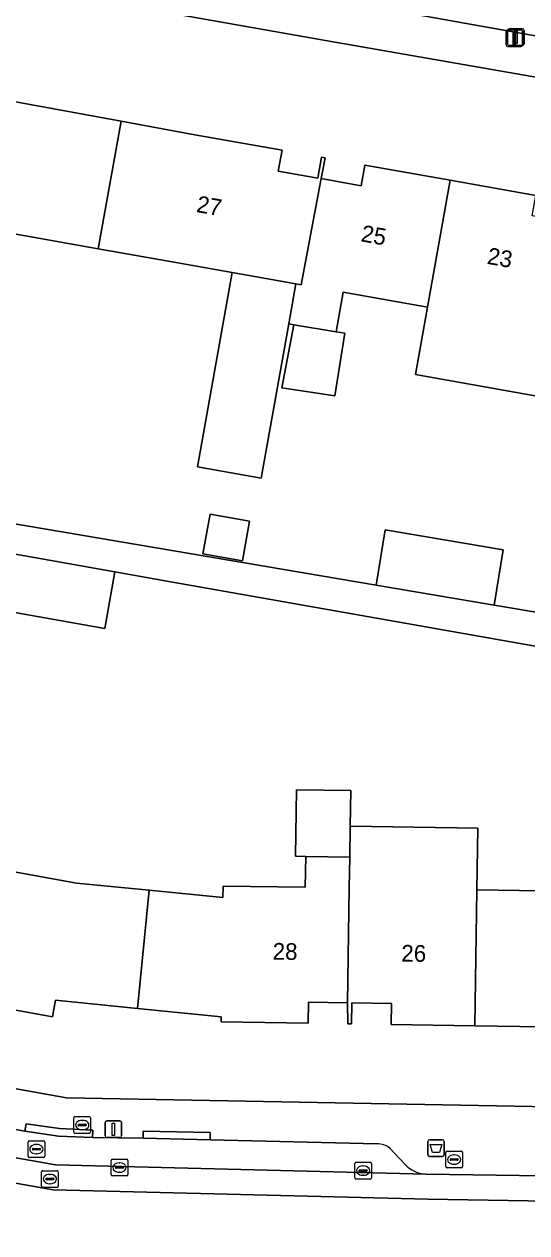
# Model space of a CAD drawing. Extents: x 163683 to 164494, y 382709 to 383872.
# Drawn here: x 164103.4 to 164133.6, y 383368.2 to 383440.6 of the extents above; entities that cross this region are included whole.
import ezdxf

# ---------------------------------------------------------------- set-up
doc = ezdxf.new("R2010")
doc.units = 0
for name, color, linetype in [('IMGEO_Afvalbak', 7, 'Continuous'), ('IMGEO_Brandkraan', 7, 'Continuous'), ('IMGEO_Erf', 7, 'Continuous'), ('IMGEO_Kolk', 7, 'Continuous'), ('IMGEO_Lichtmast', 7, 'Continuous'), ('IMGEO_Pand', 7, 'Continuous'), ('IMGEO_Pand_nummerreeks', 7, 'Continuous'), ('IMGEO_Parkeervlak_open', 7, 'Continuous'), ('IMGEO_Rijbaan_lokaal_open', 7, 'Continuous'), ('IMGEO_Rioolput', 7, 'Continuous'), ('IMGEO_Voetpad_open', 7, 'Continuous')]:
    doc.layers.add(name, color=color, linetype=linetype)

msp = doc.modelspace()

# ---------------------------------------------------------------- linework, layer by layer
at = {"layer": 'IMGEO_Afvalbak'}
for p, q in [((164127.626, 383372.893), (164127.626, 383373.693)), ((164127.626, 383373.693), (164127.626, 383372.893)), ((164127.726, 383373.793), (164128.516, 383373.793)), ((164128.516, 383373.793), (164127.726, 383373.793)), ((164128.616, 383373.693), (164128.616, 383372.893)), ((164128.616, 383372.893), (164128.616, 383373.693)), ((164128.516, 383372.793), (164127.726, 383372.793)), ((164127.726, 383372.793), (164128.516, 383372.793))]:
    msp.add_line(p, q, dxfattribs=at)
msp.add_lwpolyline([(164127.769, 383373.507), (164128.473, 383373.507), (164128.324, 383373.037), (164127.918, 383373.037), (164127.769, 383373.507)], dxfattribs=at)
for centre, start, end in [((164127.726, 383373.693), 90, 180), ((164127.726, 383373.693), 90, 180), ((164128.516, 383373.693), 0, 90), ((164128.516, 383373.693), 360, 90), ((164127.726, 383372.893), 180, 270), ((164127.726, 383372.893), 180, 270), ((164128.516, 383372.893), 270, 0), ((164128.516, 383372.893), 270, 0)]:
    msp.add_arc(centre, 0.1, start, end, dxfattribs=at)
at = {"layer": 'IMGEO_Brandkraan'}
for p, q in [((164106.422, 383374.25), (164106.422, 383375.102)), ((164106.497, 383375.176), (164107.349, 383375.176)), ((164106.91, 383374.956), (164106.935, 383374.956)), ((164107.423, 383375.102), (164107.423, 383374.25)), ((164107.349, 383374.176), (164106.497, 383374.176)), ((164106.681, 383374.67), (164106.681, 383374.682)), ((164107.119, 383374.633), (164106.721, 383374.633)), ((164106.724, 383374.719), (164107.122, 383374.719)), ((164106.933, 383374.396), (164106.908, 383374.396)), ((164107.165, 383374.682), (164107.165, 383374.67))]:
    msp.add_line(p, q, dxfattribs=at)
for points in [[(164106.422, 383374.25), (164106.422, 383375.102)], [(164106.497, 383375.176), (164107.349, 383375.176)], [(164107.423, 383375.102), (164107.423, 383374.25)], [(164107.349, 383374.176), (164106.497, 383374.176)]]:
    msp.add_lwpolyline(points, dxfattribs=at)
for centre, radius, start, end in [((164106.499, 383375.1), 0.0765, 91.55205, 178.44795), ((164106.499, 383375.1), 0.0765, 91.55205, 178.44795), ((164107.347, 383375.1), 0.0765, 1.55205, 88.44795), ((164107.347, 383375.1), 0.0765, 1.55205, 88.44795), ((164106.499, 383374.252), 0.0765, 181.55205, 268.44795), ((164106.499, 383374.252), 0.0765, 181.55205, 268.44795), ((164106.721, 383374.679), 0.0403, 85.87752, 175.75265), ((164106.718, 383374.669), 0.0366, 178.93798, 274.71019), ((164107.122, 383374.676), 0.043, 264.86636, 352.45326), ((164107.126, 383374.681), 0.0386, 1.73085, 96.63898), ((164107.347, 383374.252), 0.0765, 271.55205, 358.44795), ((164107.347, 383374.252), 0.0765, 271.55205, 358.44795)]:
    msp.add_arc(centre, radius, start, end, dxfattribs=at)
for centre, major_axis, ratio, start_param, end_param in [((164106.909, 383374.676), (-0.387, 0.002), 0.722429, 4.712389, 7.853982), ((164106.934, 383374.676), (-0.39, 0.002), 0.717154, 1.570796, 4.712389)]:
    msp.add_ellipse(centre, major_axis=major_axis, ratio=ratio, start_param=start_param, end_param=end_param, dxfattribs=at)
at = {"layer": 'IMGEO_Erf'}
for points in [[(164227.656, 383432.711), (164161.852, 383433.639), (164157.468, 383433.85), (164153.861, 383434.232), (164149.244, 383434.797), (164121.841, 383439.57), (164059.555, 383450.587)], [(164057.471, 383448.94), (164052.275, 383419.475), (164075.895, 383415.261), (164124.527, 383407.017), (164125.085, 383410.318), (164132.156, 383409.122), (164131.598, 383405.821), (164134.825, 383405.276), (164135.384, 383408.576), (164139.993, 383407.796), (164139.435, 383404.497), (164150.808, 383402.576), (164168.219, 383402.592), (164168.966, 383402.577), (164165.894, 383402.803), (164166.371, 383409.276), (164169.513, 383409.045), (164169.036, 383402.576), (164194.608, 383402.068), (164215.569, 383401.938)], [(164099.746, 383436.55), (164109.26, 383434.803), (164113.676, 383433.992), (164118.895, 383433.06), (164118.673, 383431.82), (164121.036, 383431.399), (164121.259, 383432.64), (164121.476, 383432.602), (164121.243, 383431.364), (164123.637, 383430.937), (164123.859, 383432.178), (164128.967, 383431.266), (164134.1, 383430.349)], [(164134.506, 383418.271), (164126.892, 383419.629), (164127.61, 383423.655), (164122.56, 383424.555), (164122.138, 383422.187), (164122.666, 383422.099), (164122.068, 383418.353), (164118.891, 383418.835), (164119.6, 383422.61), (164119.3, 383422.66), (164117.653, 383413.421), (164113.833, 383414.102), (164115.908, 383425.741), (164112.318, 383426.381), (164107.873, 383427.154), (164098.467, 383428.831)], [(164218.209, 383399.747), (164180.995, 383400.427), (164162.073, 383400.427), (164150.701, 383400.427), (164112.46, 383407.175), (164108.867, 383407.809), (164108.268, 383404.413), (164101.616, 383405.586), (164094.048, 383406.922), (164094.648, 383410.319), (164077.453, 383413.362), (164076.65, 383409.016), (164072.508, 383409.781), (164073.206, 383413.556), (164051.894, 383417.314), (164046.535, 383386.922), (164105.982, 383376.297), (164210.113, 383374.375)], [(164101.398, 383390.099), (164106.584, 383389.167), (164110.943, 383388.735), (164115.358, 383388.297), (164115.369, 383388.987), (164120.287, 383388.914), (164120.316, 383390.762), (164119.698, 383390.772), (164119.76, 383394.762), (164123.016, 383394.711), (164122.983, 383392.568), (164130.638, 383392.449), (164130.576, 383388.761), (164138.224, 383388.647)], [(164135.84, 383380.543), (164130.449, 383380.622), (164125.428, 383380.695), (164125.447, 383381.957), (164123.075, 383381.992), (164123.057, 383380.731), (164122.838, 383380.735), (164122.818, 383381.998), (164120.484, 383382.032), (164120.467, 383380.771), (164115.241, 383380.848), (164115.246, 383381.148), (164110.233, 383381.657), (164105.324, 383382.155), (164105.145, 383381.161), (164099.959, 383382.092)]]:
    msp.add_lwpolyline(points, dxfattribs=at)
msp.add_lwpolyline([(164116.954, 383410.849), (164116.53, 383408.467), (164114.155, 383408.89), (164114.58, 383411.272)], close=True, dxfattribs=at)
at = {"layer": 'IMGEO_Kolk'}
for p, q in [((164108.729, 383372.628), (164109.581, 383372.628)), ((164108.654, 383371.702), (164108.654, 383372.554)), ((164108.913, 383372.122), (164108.913, 383372.134)), ((164109.351, 383372.085), (164108.953, 383372.085)), ((164108.956, 383372.171), (164109.354, 383372.171)), ((164109.165, 383371.848), (164109.14, 383371.848)), ((164109.142, 383372.408), (164109.167, 383372.408)), ((164109.397, 383372.134), (164109.397, 383372.122)), ((164109.655, 383372.554), (164109.655, 383371.702)), ((164123.257, 383371.516), (164123.257, 383372.368)), ((164123.332, 383372.442), (164124.184, 383372.442)), ((164123.516, 383371.936), (164123.516, 383371.948)), ((164123.954, 383371.899), (164123.556, 383371.899)), ((164123.559, 383371.985), (164123.957, 383371.985)), ((164123.745, 383372.222), (164123.77, 383372.222)), ((164124, 383371.948), (164124, 383371.936)), ((164124.258, 383372.368), (164124.258, 383371.516)), ((164109.581, 383371.628), (164108.729, 383371.628)), ((164124.184, 383371.442), (164123.332, 383371.442)), ((164123.768, 383371.662), (164123.743, 383371.662))]:
    msp.add_line(p, q, dxfattribs=at)
for points in [[(164108.729, 383372.628), (164109.581, 383372.628)], [(164108.654, 383371.702), (164108.654, 383372.554)], [(164109.655, 383372.554), (164109.655, 383371.702)], [(164123.257, 383371.516), (164123.257, 383372.368)], [(164123.332, 383372.442), (164124.184, 383372.442)], [(164124.258, 383372.368), (164124.258, 383371.516)], [(164109.581, 383371.628), (164108.729, 383371.628)], [(164124.184, 383371.442), (164123.332, 383371.442)]]:
    msp.add_lwpolyline(points, dxfattribs=at)
for centre, radius, start, end in [((164108.731, 383372.552), 0.0765, 91.55205, 178.44795), ((164108.731, 383372.552), 0.0765, 91.55205, 178.44795), ((164109.579, 383372.552), 0.0765, 1.55205, 88.44795), ((164109.579, 383372.552), 0.0765, 1.55205, 88.44795), ((164108.953, 383372.131), 0.0403, 85.87752, 175.75265), ((164108.95, 383372.121), 0.0366, 178.93798, 274.71019), ((164109.354, 383372.128), 0.043, 264.86636, 352.45326), ((164109.358, 383372.133), 0.0386, 1.73085, 96.63898), ((164123.334, 383372.366), 0.0765, 91.55205, 178.44795), ((164123.334, 383372.366), 0.0765, 91.55205, 178.44795), ((164123.556, 383371.945), 0.0403, 85.87752, 175.75265), ((164123.553, 383371.935), 0.0366, 178.93798, 274.71019), ((164123.957, 383371.942), 0.043, 264.86636, 352.45326), ((164123.961, 383371.947), 0.0386, 1.73085, 96.63898), ((164124.182, 383372.366), 0.0765, 1.55205, 88.44795), ((164124.182, 383372.366), 0.0765, 1.55205, 88.44795), ((164108.731, 383371.704), 0.0765, 181.55205, 268.44795), ((164108.731, 383371.704), 0.0765, 181.55205, 268.44795), ((164109.579, 383371.704), 0.0765, 271.55205, 358.44795), ((164109.579, 383371.704), 0.0765, 271.55205, 358.44795), ((164123.334, 383371.518), 0.0765, 181.55205, 268.44795), ((164123.334, 383371.518), 0.0765, 181.55205, 268.44795), ((164124.182, 383371.518), 0.0765, 271.55205, 358.44795), ((164124.182, 383371.518), 0.0765, 271.55205, 358.44795)]:
    msp.add_arc(centre, radius, start, end, dxfattribs=at)
for centre, major_axis, ratio, start_param, end_param in [((164109.141, 383372.128), (-0.387, 0.002), 0.722429, 4.712389, 7.853982), ((164109.166, 383372.128), (-0.39, 0.002), 0.717154, 1.570796, 4.712389), ((164123.744, 383371.942), (-0.387, 0.002), 0.722429, 4.712389, 7.853982), ((164123.769, 383371.942), (-0.39, 0.002), 0.717154, 1.570796, 4.712389)]:
    msp.add_ellipse(centre, major_axis=major_axis, ratio=ratio, start_param=start_param, end_param=end_param, dxfattribs=at)
at = {"layer": 'IMGEO_Lichtmast'}
for p, q in [((164132.32, 383439.368), (164132.32, 383440.168)), ((164132.32, 383440.168), (164132.32, 383439.368)), ((164132.412, 383439.437), (164132.412, 383440.237)), ((164132.412, 383440.237), (164132.412, 383439.437)), ((164132.42, 383440.268), (164133.21, 383440.268)), ((164133.21, 383440.268), (164132.42, 383440.268)), ((164132.512, 383440.337), (164133.302, 383440.337)), ((164133.302, 383440.337), (164132.512, 383440.337)), ((164133.31, 383440.168), (164133.31, 383439.368)), ((164133.31, 383439.368), (164133.31, 383440.168)), ((164133.402, 383440.237), (164133.402, 383439.437)), ((164133.402, 383439.437), (164133.402, 383440.237)), ((164133.21, 383439.268), (164132.42, 383439.268)), ((164132.42, 383439.268), (164133.21, 383439.268)), ((164133.302, 383439.337), (164132.512, 383439.337)), ((164132.512, 383439.337), (164133.302, 383439.337)), ((164108.294, 383374.021), (164108.294, 383374.821)), ((164108.294, 383374.821), (164108.294, 383374.021)), ((164108.394, 383374.921), (164109.184, 383374.921)), ((164109.184, 383374.921), (164108.394, 383374.921)), ((164109.284, 383374.821), (164109.284, 383374.021)), ((164109.284, 383374.021), (164109.284, 383374.821)), ((164109.184, 383373.921), (164108.394, 383373.921)), ((164108.394, 383373.921), (164109.184, 383373.921))]:
    msp.add_line(p, q, dxfattribs=at)
for points in [[(164132.74, 383440.143), (164132.89, 383440.143), (164132.89, 383439.393), (164132.74, 383439.393), (164132.74, 383440.143)], [(164132.832, 383440.212), (164132.982, 383440.212), (164132.982, 383439.462), (164132.832, 383439.462), (164132.832, 383440.212)], [(164108.714, 383374.796), (164108.864, 383374.796), (164108.864, 383374.046), (164108.714, 383374.046), (164108.714, 383374.796)]]:
    msp.add_lwpolyline(points, dxfattribs=at)
for centre, start, end in [((164132.42, 383440.168), 90, 180), ((164132.42, 383440.168), 90, 180), ((164132.512, 383440.237), 90, 180), ((164132.512, 383440.237), 90, 180), ((164133.21, 383440.168), 0, 90), ((164133.21, 383440.168), 360, 90), ((164133.302, 383440.237), 0, 90), ((164133.302, 383440.237), 360, 90), ((164132.42, 383439.368), 180, 270), ((164132.42, 383439.368), 180, 270), ((164132.512, 383439.437), 180, 270), ((164132.512, 383439.437), 180, 270), ((164133.21, 383439.368), 270, 0), ((164133.21, 383439.368), 270, 0), ((164133.302, 383439.437), 270, 0), ((164133.302, 383439.437), 270, 0), ((164108.394, 383374.821), 90, 180), ((164108.394, 383374.821), 90, 180), ((164109.184, 383374.821), 0, 90), ((164109.184, 383374.821), 360, 90), ((164108.394, 383374.021), 180, 270), ((164108.394, 383374.021), 180, 270), ((164109.184, 383374.021), 270, 0), ((164109.184, 383374.021), 270, 0)]:
    msp.add_arc(centre, 0.1, start, end, dxfattribs=at)
at = {"layer": 'IMGEO_Pand'}
for points in [[(164109.26, 383434.803), (164099.746, 383436.55), (164099.523, 383435.299), (164097.13, 383435.725), (164097.352, 383436.975), (164097.135, 383437.013), (164096.83, 383435.777), (164095.68, 383429.328), (164095.253, 383426.932), (164098.072, 383426.462), (164098.467, 383428.831), (164107.873, 383427.154)], [(164121.243, 383431.364), (164121.476, 383432.602), (164121.259, 383432.64), (164121.036, 383431.399), (164118.673, 383431.82), (164118.895, 383433.06), (164113.676, 383433.992), (164109.26, 383434.803), (164107.873, 383427.154), (164112.318, 383426.381), (164115.908, 383425.741), (164119.728, 383425.06), (164120.049, 383425.003)], [(164128.967, 383431.266), (164123.859, 383432.178), (164123.637, 383430.937), (164121.243, 383431.364), (164120.049, 383425.003), (164119.728, 383425.06), (164119.3, 383422.66), (164119.6, 383422.61), (164122.138, 383422.187), (164122.56, 383424.555), (164127.61, 383423.655)], [(164136.226, 383428.711), (164133.883, 383429.129), (164134.1, 383430.349), (164128.967, 383431.266), (164127.61, 383423.655), (164126.892, 383419.629), (164134.506, 383418.271), (164134.775, 383419.904), (164135.171, 383422.306)], [(164119.3, 383422.66), (164119.728, 383425.06), (164115.908, 383425.741), (164113.833, 383414.102), (164117.653, 383413.421)], [(164122.666, 383422.099), (164122.138, 383422.187), (164119.6, 383422.61), (164118.891, 383418.835), (164122.068, 383418.353)], [(164116.954, 383410.849), (164114.58, 383411.272), (164114.155, 383408.89), (164116.53, 383408.467)], [(164131.598, 383405.821), (164132.156, 383409.122), (164125.085, 383410.318), (164124.527, 383407.017)], [(164108.867, 383407.809), (164102.236, 383408.979), (164101.616, 383405.586), (164108.268, 383404.413)], [(164122.983, 383392.568), (164123.016, 383394.711), (164119.76, 383394.762), (164119.698, 383390.772), (164120.316, 383390.762), (164122.954, 383390.721)], [(164110.943, 383388.735), (164106.584, 383389.167), (164101.398, 383390.099), (164101.958, 383393.213), (164099.438, 383393.666), (164097.632, 383383.785), (164097.407, 383382.552), (164097.624, 383382.513), (164097.844, 383383.746), (164100.18, 383383.325), (164099.959, 383382.092), (164105.145, 383381.161), (164105.324, 383382.155), (164110.233, 383381.657)], [(164130.576, 383388.761), (164130.638, 383392.449), (164122.983, 383392.568), (164122.954, 383390.721), (164122.925, 383388.875), (164122.818, 383381.998), (164122.838, 383380.735), (164123.057, 383380.731), (164123.075, 383381.992), (164125.447, 383381.957), (164125.428, 383380.695), (164130.449, 383380.622)], [(164122.925, 383388.875), (164122.954, 383390.721), (164120.316, 383390.762), (164120.287, 383388.914), (164115.369, 383388.987), (164115.358, 383388.297), (164110.943, 383388.735), (164110.233, 383381.657), (164115.246, 383381.148), (164115.241, 383380.848), (164120.467, 383380.771), (164120.484, 383382.032), (164122.818, 383381.998)], [(164130.449, 383380.622), (164135.84, 383380.543), (164135.858, 383381.814), (164138.117, 383381.781), (164138.224, 383388.647), (164130.576, 383388.761)]]:
    msp.add_lwpolyline(points, close=True, dxfattribs=at)
at = {"layer": 'IMGEO_Parkeervlak_open'}
for points in [[(164124.593, 383373.55), (164114.583, 383373.794), (164110.579, 383373.896), (164107.541, 383373.926), (164105.508, 383374.015), (164103.487, 383374.299), (164083.741, 383377.853), (164079.779, 383378.541), (164074.835, 383379.431), (164070.886, 383380.141), (164053.108, 383383.371), (164052.371, 383383.159), (164051.31, 383382.405)], [(164049.89, 383382.097), (164105.326, 383372.283), (164127.537, 383371.728)], [(164126.24, 383372.347), (164125.349, 383373.282)]]:
    msp.add_lwpolyline(points, dxfattribs=at)
for centre, radius, start, end in [((164124.627, 383372.444), 1.106, 49.22041, 91.74102), ((164127.646, 383373.625), 1.9, 222.26426, 266.70963)]:
    msp.add_arc(centre, radius, start, end, dxfattribs=at)
at = {"layer": 'IMGEO_Rijbaan_lokaal_open'}
for points in [[(164125.683, 383447.13), (164123.332, 383447.475), (164122.347, 383442.019), (164142.909, 383438.334), (164143.938, 383443.868), (164141.593, 383444.304)], [(164239.578, 383369.869), (164138.834, 383371.563), (164138.695, 383371.565), (164127.537, 383371.728), (164105.326, 383372.283), (164049.89, 383382.097), (164049.777, 383382.117), (164047.304, 383382.584), (164045.83, 383383.03), (164035.582, 383386.454), (164009.907, 383390.922), (164005.936, 383391.612), (163983.679, 383395.523), (163983.447, 383394.041), (164017.601, 383388.073), (164023.472, 383387.047), (164035.215, 383384.995), (164046.947, 383381.125), (164105.175, 383370.786), (164127.633, 383370.225), (164239.553, 383368.369)], [(164243.778, 383368.218), (164239.553, 383368.369), (164127.633, 383370.225), (164105.175, 383370.786), (164046.947, 383381.125), (164035.215, 383384.995), (164023.472, 383387.047), (164023.119, 383384.758), (164017.214, 383385.799), (164017.601, 383388.073), (163983.447, 383394.041), (163983.069, 383391.632), (164017.202, 383385.764), (164016.948, 383384.286)]]:
    msp.add_lwpolyline(points, dxfattribs=at)
at = {"layer": 'IMGEO_Rioolput'}
for p, q in [((164103.679, 383372.806), (164103.679, 383373.658)), ((164103.754, 383373.732), (164104.606, 383373.732)), ((164104.167, 383373.512), (164104.192, 383373.512)), ((164104.68, 383373.658), (164104.68, 383372.806)), ((164104.606, 383372.732), (164103.754, 383372.732)), ((164103.938, 383373.226), (164103.938, 383373.238)), ((164104.376, 383373.189), (164103.978, 383373.189)), ((164103.981, 383373.275), (164104.379, 383373.275)), ((164104.19, 383372.952), (164104.165, 383372.952)), ((164104.422, 383373.238), (164104.422, 383373.226)), ((164128.709, 383372.182), (164128.709, 383373.034)), ((164128.784, 383373.108), (164129.636, 383373.108)), ((164128.968, 383372.602), (164128.968, 383372.614)), ((164129.011, 383372.651), (164129.409, 383372.651)), ((164129.197, 383372.888), (164129.222, 383372.888)), ((164129.452, 383372.614), (164129.452, 383372.602)), ((164129.71, 383373.034), (164129.71, 383372.182)), ((164104.482, 383371.015), (164104.482, 383371.867)), ((164104.557, 383371.941), (164105.409, 383371.941)), ((164105.483, 383371.867), (164105.483, 383371.015)), ((164129.636, 383372.108), (164128.784, 383372.108)), ((164129.406, 383372.565), (164129.008, 383372.565)), ((164129.22, 383372.328), (164129.195, 383372.328)), ((164104.741, 383371.435), (164104.741, 383371.447)), ((164105.179, 383371.398), (164104.781, 383371.398)), ((164104.784, 383371.484), (164105.182, 383371.484)), ((164104.993, 383371.161), (164104.968, 383371.161)), ((164104.97, 383371.721), (164104.995, 383371.721)), ((164105.225, 383371.447), (164105.225, 383371.435)), ((164105.409, 383370.941), (164104.557, 383370.941))]:
    msp.add_line(p, q, dxfattribs=at)
for points in [[(164103.679, 383372.806), (164103.679, 383373.658)], [(164103.754, 383373.732), (164104.606, 383373.732)], [(164104.68, 383373.658), (164104.68, 383372.806)], [(164104.606, 383372.732), (164103.754, 383372.732)], [(164128.709, 383372.182), (164128.709, 383373.034)], [(164128.784, 383373.108), (164129.636, 383373.108)], [(164129.71, 383373.034), (164129.71, 383372.182)], [(164104.482, 383371.015), (164104.482, 383371.867)], [(164104.557, 383371.941), (164105.409, 383371.941)], [(164105.483, 383371.867), (164105.483, 383371.015)], [(164129.636, 383372.108), (164128.784, 383372.108)], [(164105.409, 383370.941), (164104.557, 383370.941)]]:
    msp.add_lwpolyline(points, dxfattribs=at)
for centre, radius, start, end in [((164103.756, 383373.656), 0.0765, 91.55205, 178.44795), ((164103.756, 383373.656), 0.0765, 91.55205, 178.44795), ((164104.604, 383373.656), 0.0765, 1.55205, 88.44795), ((164104.604, 383373.656), 0.0765, 1.55205, 88.44795), ((164103.756, 383372.808), 0.0765, 181.55205, 268.44795), ((164103.756, 383372.808), 0.0765, 181.55205, 268.44795), ((164103.978, 383373.235), 0.0403, 85.87752, 175.75265), ((164103.975, 383373.225), 0.0366, 178.93798, 274.71019), ((164104.379, 383373.232), 0.043, 264.86636, 352.45326), ((164104.383, 383373.237), 0.0386, 1.73085, 96.63898), ((164104.604, 383372.808), 0.0765, 271.55205, 358.44795), ((164104.604, 383372.808), 0.0765, 271.55205, 358.44795), ((164128.786, 383373.032), 0.0765, 91.55205, 178.44795), ((164128.786, 383373.032), 0.0765, 91.55205, 178.44795), ((164129.008, 383372.611), 0.0403, 85.87752, 175.75265), ((164129.005, 383372.601), 0.0366, 178.93798, 274.71019), ((164129.409, 383372.608), 0.043, 264.86636, 352.45326), ((164129.413, 383372.613), 0.0386, 1.73085, 96.63898), ((164129.634, 383373.032), 0.0765, 1.55205, 88.44795), ((164129.634, 383373.032), 0.0765, 1.55205, 88.44795), ((164104.559, 383371.865), 0.0765, 91.55205, 178.44795), ((164104.559, 383371.865), 0.0765, 91.55205, 178.44795), ((164105.407, 383371.865), 0.0765, 1.55205, 88.44795), ((164105.407, 383371.865), 0.0765, 1.55205, 88.44795), ((164128.786, 383372.184), 0.0765, 181.55205, 268.44795), ((164128.786, 383372.184), 0.0765, 181.55205, 268.44795), ((164129.634, 383372.184), 0.0765, 271.55205, 358.44795), ((164129.634, 383372.184), 0.0765, 271.55205, 358.44795), ((164104.781, 383371.444), 0.0403, 85.87752, 175.75265), ((164104.778, 383371.434), 0.0366, 178.93798, 274.71019), ((164105.182, 383371.441), 0.043, 264.86636, 352.45326), ((164105.186, 383371.446), 0.0386, 1.73085, 96.63898), ((164104.559, 383371.017), 0.0765, 181.55205, 268.44795), ((164104.559, 383371.017), 0.0765, 181.55205, 268.44795), ((164105.407, 383371.017), 0.0765, 271.55205, 358.44795), ((164105.407, 383371.017), 0.0765, 271.55205, 358.44795)]:
    msp.add_arc(centre, radius, start, end, dxfattribs=at)
for centre, major_axis, ratio, start_param, end_param in [((164104.166, 383373.232), (-0.387, 0.002), 0.722429, 4.712389, 7.853982), ((164104.191, 383373.232), (-0.39, 0.002), 0.717154, 1.570796, 4.712389), ((164129.196, 383372.608), (-0.387, 0.002), 0.722429, 4.712389, 7.853982), ((164129.221, 383372.608), (-0.39, 0.002), 0.717154, 1.570796, 4.712389), ((164104.969, 383371.441), (-0.387, 0.002), 0.722429, 4.712389, 7.853982), ((164104.994, 383371.441), (-0.39, 0.002), 0.717154, 1.570796, 4.712389)]:
    msp.add_ellipse(centre, major_axis=major_axis, ratio=ratio, start_param=start_param, end_param=end_param, dxfattribs=at)
at = {"layer": 'IMGEO_Voetpad_open'}
for points in [[(164058.017, 383451.925), (164059.555, 383450.587), (164121.841, 383439.57), (164149.244, 383434.797), (164153.861, 383434.232), (164157.468, 383433.85), (164161.852, 383433.639), (164227.656, 383432.711)], [(164259.718, 383424.884), (164258.002, 383425.657), (164243.164, 383431.842), (164240.214, 383432.955), (164236.578, 383434.087), (164230.44, 383435.128), (164206.797, 383435.477), (164187.361, 383435.783), (164172.813, 383435.951), (164172.812, 383435.587), (164168.787, 383435.645), (164168.774, 383436.076), (164167.31, 383436.08), (164167.313, 383435.62), (164163.3, 383435.723), (164163.3, 383436.138), (164154.039, 383436.604), (164149.832, 383437.111), (164142.909, 383438.334), (164122.347, 383442.019)], [(164215.569, 383401.938), (164194.608, 383402.068), (164169.036, 383402.576), (164168.966, 383402.577), (164168.219, 383402.592), (164150.808, 383402.576), (164139.435, 383404.497), (164134.825, 383405.276), (164131.598, 383405.821), (164124.527, 383407.017), (164075.895, 383415.261), (164052.275, 383419.475), (164051.894, 383417.314), (164073.206, 383413.556), (164073.311, 383414.127), (164077.453, 383413.362), (164094.648, 383410.319), (164102.236, 383408.979), (164108.867, 383407.809), (164112.46, 383407.175), (164150.701, 383400.427), (164162.073, 383400.427), (164180.995, 383400.427), (164218.209, 383399.747)], [(164258.206, 383372.727), (164251.166, 383374.041), (164210.163, 383374.623), (164210.113, 383374.375), (164105.982, 383376.297), (164046.535, 383386.922), (164042.846, 383387.581), (164042.122, 383385.404), (164046.066, 383384.092), (164045.83, 383383.03), (164047.304, 383382.584), (164049.777, 383382.117), (164049.89, 383382.097)], [(164051.31, 383382.405), (164052.371, 383383.159), (164053.108, 383383.371), (164070.886, 383380.141), (164070.957, 383380.58), (164074.907, 383379.82), (164074.835, 383379.431), (164079.779, 383378.541), (164079.869, 383378.971), (164083.813, 383378.284), (164083.741, 383377.853), (164103.487, 383374.299), (164103.569, 383374.737), (164105.556, 383374.466), (164107.564, 383374.368), (164107.541, 383373.926), (164110.579, 383373.896), (164110.579, 383374.298), (164114.595, 383374.237), (164114.583, 383373.794), (164124.593, 383373.55)], [(164125.349, 383373.282), (164126.24, 383372.347)], [(164127.537, 383371.728), (164138.695, 383371.565), (164138.834, 383371.563)]]:
    msp.add_lwpolyline(points, dxfattribs=at)
for points in [[(164107.541, 383373.926), (164107.564, 383374.368), (164105.556, 383374.466), (164103.569, 383374.737), (164103.487, 383374.299), (164105.508, 383374.015)], [(164110.579, 383373.896), (164114.583, 383373.794), (164114.595, 383374.237), (164110.579, 383374.298)]]:
    msp.add_lwpolyline(points, close=True, dxfattribs=at)
for centre, radius, start, end in [((164124.627, 383372.444), 1.106, 49.22041, 91.74102), ((164127.646, 383373.625), 1.9, 222.26426, 266.70963)]:
    msp.add_arc(centre, radius, start, end, dxfattribs=at)

# ---------------------------------------------------------------- texts
at = {"layer": 'IMGEO_Pand_nummerreeks'}
for s, rotation, p in [('27', 349.89875, (164113.719, 383429.371)), ('25', 349.88729, (164123.577, 383427.616)), ('23', 349.88729, (164131.137, 383426.268)), ('28', 359.14056, (164118.331, 383384.584)), ('26', 359.14056, (164126.04, 383384.469))]:
    msp.add_text(s, height=1, rotation=rotation, dxfattribs=at).set_placement(p)

doc.saveas('drawing.dxf')
